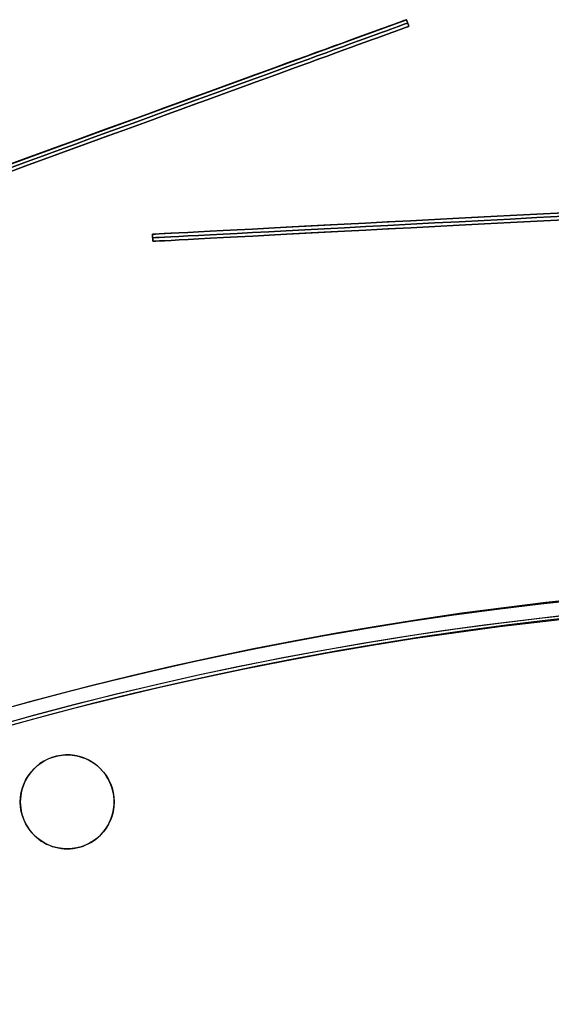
# Model space of a CAD drawing. Header units: millimetres. Extents: x -83 to 676, y -83 to 676.
# Tile 621 of 656: x 218 to 263, y 557 to 641. Entities that reach past the tile are written whole.
import ezdxf

# ---------------------------------------------------------------- set-up
doc = ezdxf.new("R2010")
doc.units = ezdxf.units.MM
doc.header["$MEASUREMENT"] = 0
doc.layers.add('IGES level 0', color=7, linetype='Continuous', true_color=0xff7878)

msp = doc.modelspace()

# ---------------------------------------------------------------- linework, layer by layer
at = {"layer": 'IGES level 0', "color": 5, "true_color": 0x1212ff}
for p, q in [((110.044, 589.498, -13.5), (250.998, 640.801, -13.5)), ((250.998, 640.801, -88.5), (250.998, 640.801, 61.5)), ((251.203, 640.237, 61.5), (250.998, 640.801, 61.5)), ((250.998, 640.801, 61.5), (250.998, 640.801, -88.5)), ((250.998, 640.801, -88.5), (251.203, 640.237, -88.5)), ((250.998, 640.801, -13.5), (251.203, 640.237, -13.5)), ((250.998, 640.801, -88.5), (251.203, 640.237, -88.5)), ((251.203, 640.237, 61.5), (250.998, 640.801, 61.5)), ((251.101, 640.519, -88.5), (251.101, 640.519, 61.5)), ((110.249, 588.934, -13.5), (251.203, 640.237, -13.5)), ((251.203, 640.237, -88.5), (251.203, 640.237, 61.5)), ((251.203, 640.237, -88.5), (251.203, 640.237, 61.5))]:
    msp.add_line(p, q, dxfattribs=at)
at = {"layer": 'IGES level 0', "color": 2, "true_color": 0xeded00}
for p, q in [((229.345, 622.532, -28.5), (329.208, 627.766, -28.5)), ((229.376, 621.933, -28.5), (329.239, 627.167, -28.5)), ((229.345, 622.532, 96.5), (229.345, 622.532, -153.5)), ((229.376, 621.933, -153.5), (229.345, 622.532, -153.5)), ((229.376, 621.933, -153.5), (229.345, 622.532, -153.5)), ((229.345, 622.532, -153.5), (229.345, 622.532, 96.5)), ((229.345, 622.532, 96.5), (229.376, 621.933, 96.5)), ((229.376, 621.933, -28.5), (229.345, 622.532, -28.5)), ((229.345, 622.532, 96.5), (229.376, 621.933, 96.5)), ((229.36, 622.233, -153.5), (229.36, 622.233, 96.5)), ((229.376, 621.933, 96.5), (229.376, 621.933, -153.5)), ((229.376, 621.933, 96.5), (229.376, 621.933, -153.5))]:
    msp.add_line(p, q, dxfattribs=at)
at = {"layer": 'IGES level 0', "color": 254, "true_color": 0xcad1ee}
for p, q in [((223.125, 578.067), (223.125, 578.067, -1.2)), ((218.226, 575.239, -1.2), (218.226, 575.239)), ((218.226, 575.239), (218.226, 575.239, -1.2)), ((225.953, 573.168), (225.953, 573.168, -1.2)), ((225.953, 573.168, -1.2), (225.953, 573.168)), ((221.054, 570.34), (221.054, 570.34, -1.2))]:
    msp.add_line(p, q, dxfattribs=at)
at = {"layer": 'IGES level 0', "color": 153, "true_color": 0x5393cf}
for centre, radius in [((296.5, 296.5), 296.5), ((296.5, 296.5, -1.2), 296.5), ((222.09, 574.204), 4), ((222.09, 574.204, -1.2), 4)]:
    msp.add_circle(centre, radius, dxfattribs=at)
at = {"layer": 'IGES level 0'}
for centre, radius in [((296.5, 296.5, 47), 296.5), ((296.5, 296.5), 296.5), ((296.5, 296.5, 47), 295.3), ((296.5, 296.5), 295.3)]:
    msp.add_circle(centre, radius, dxfattribs=at)
at = {"layer": 'IGES level 0', "color": 124, "true_color": 0x1aa180}
for centre in [(296.5, 296.5, 47), (296.5, 296.5, 45.8)]:
    msp.add_circle(centre, 295, dxfattribs=at)
at = {"layer": 'IGES level 0', "color": 5, "true_color": 0x1212ff, "extrusion": (-0.34202, 0.939693, -1.45519e-15)}
msp.add_arc((-380.028, 61.5, 516.31), 75, 0, 180, dxfattribs=at)
msp.add_arc((-380.028, 61.5, 516.31), 75, 0, 180, dxfattribs=at)
at = {"layer": 'IGES level 0', "color": 5, "true_color": 0x1212ff, "extrusion": (-0.34202, 0.939693, 1.45519e-15)}
msp.add_arc((-380.028, -88.5, 516.31), 75, 180, 360, dxfattribs=at)
msp.add_arc((-380.028, -88.5, 516.31), 75, 180, 360, dxfattribs=at)
at = {"layer": 'IGES level 0', "color": 5, "true_color": 0x1212ff, "extrusion": (-0.34202, 0.939693, 0)}
for centre, start, end in [((-380.028, -88.5, 516.01), 180, 0), ((-380.028, 61.5, 516.01), 0, 180)]:
    msp.add_arc(centre, 75, start, end, dxfattribs=at)
at = {"layer": 'IGES level 0', "color": 5, "true_color": 0x1212ff, "extrusion": (-0.34202, 0.939693, 6.66963e-15)}
msp.add_arc((-380.028, -88.5, 515.71), 75, 180, 0, dxfattribs=at)
at = {"layer": 'IGES level 0', "color": 5, "true_color": 0x1212ff, "extrusion": (-0.34202, 0.939693, -6.79089e-15)}
msp.add_arc((-380.028, 61.5, 515.71), 75, 0, 180, dxfattribs=at)
at = {"layer": 'IGES level 0', "color": 5, "true_color": 0x1212ff, "extrusion": (-0.34202, 0.939693, -1.35414e-15)}
msp.add_arc((-380.028, 61.5, 515.71), 75, 360, 180, dxfattribs=at)
at = {"layer": 'IGES level 0', "color": 5, "true_color": 0x1212ff, "extrusion": (-0.34202, 0.939693, 1.33393e-15)}
msp.add_arc((-380.028, -88.5, 515.71), 75, 180, 360, dxfattribs=at)
at = {"layer": 'IGES level 0', "color": 2, "true_color": 0xeded00, "extrusion": (-0.052336, 0.99863, 1.7053e-16)}
msp.add_arc((-311.611, 96.5, 609.676), 50, 0, 180, dxfattribs=at)
msp.add_arc((-311.611, 96.5, 609.676), 50, 0, 180, dxfattribs=at)
at = {"layer": 'IGES level 0', "color": 2, "true_color": 0xeded00, "extrusion": (-0.052336, 0.99863, -1.81899e-16)}
msp.add_arc((-311.611, -153.5, 609.676), 50, 180, 360, dxfattribs=at)
msp.add_arc((-311.611, -153.5, 609.676), 50, 180, 360, dxfattribs=at)
at = {"layer": 'IGES level 0', "color": 2, "true_color": 0xeded00, "extrusion": (-0.052336, 0.99863, 0)}
for centre, start, end in [((-311.611, -153.5, 609.376), 180, 0), ((-311.611, 96.5, 609.376), 0, 180)]:
    msp.add_arc(centre, 50, start, end, dxfattribs=at)
at = {"layer": 'IGES level 0', "color": 2, "true_color": 0xeded00, "extrusion": (-0.052336, 0.99863, 1.16188e-14)}
msp.add_arc((-311.611, -153.5, 609.076), 50, 180, 0, dxfattribs=at)
at = {"layer": 'IGES level 0', "color": 2, "true_color": 0xeded00, "extrusion": (-0.052336, 0.99863, -1.16188e-14)}
msp.add_arc((-311.611, 96.5, 609.076), 50, 0, 180, dxfattribs=at)
at = {"layer": 'IGES level 0', "color": 2, "true_color": 0xeded00, "extrusion": (-0.052336, 0.99863, 2.04636e-16)}
msp.add_arc((-311.611, 96.5, 609.076), 50, 0, 180, dxfattribs=at)
at = {"layer": 'IGES level 0', "color": 2, "true_color": 0xeded00, "extrusion": (-0.052336, 0.99863, -2.04636e-16)}
msp.add_arc((-311.611, -153.5, 609.076), 50, 180, 360, dxfattribs=at)
at = {"layer": 'IGES level 0'}
for centre, radius in [((296.5, 296.5), 296.5), ((296.5, 296.5, 47), 296.5), ((296.5, 296.5, 23.5), 296.5), ((296.5, 296.5, 47), 295.3), ((296.5, 296.5), 295.3), ((296.5, 296.5, 23.5), 295.3)]:
    msp.add_arc(centre, radius, 45, 225, dxfattribs=at)
at = {"layer": 'IGES level 0', "color": 153, "true_color": 0x5393cf}
for centre in [(296.5, 296.5, -1.2), (296.5, 296.5), (296.5, 296.5, -0.6)]:
    msp.add_arc(centre, 296.5, 345, 165, dxfattribs=at)
at = {"layer": 'IGES level 0', "color": 124, "true_color": 0x1aa180}
for centre in [(296.5, 296.5, 45.8), (296.5, 296.5, 47), (296.5, 296.5, 46.4)]:
    msp.add_arc(centre, 295, 345, 165, dxfattribs=at)
at = {"layer": 'IGES level 0', "color": 254, "true_color": 0xcad1ee}
for centre, start, end in [((222.09, 574.204), 345, 165), ((222.09, 574.204, -1.2), 345, 165), ((222.09, 574.204, -0.6), 345, 165), ((222.09, 574.204), 165, 345), ((222.09, 574.204, -1.2), 165, 345), ((222.09, 574.204, -0.6), 165, 345)]:
    msp.add_arc(centre, 4, start, end, dxfattribs=at)

doc.saveas('drawing.dxf')
